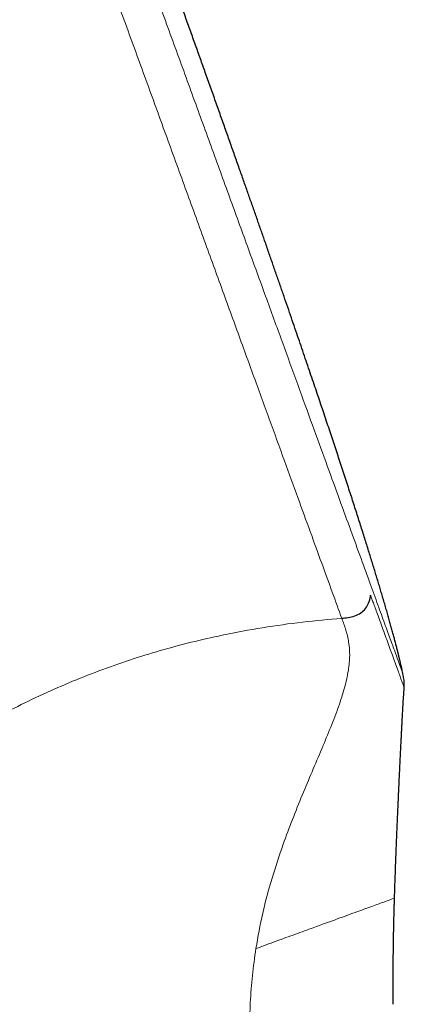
# Model space of a CAD drawing. Header units: millimetres. Extents: x 8 to 436, y 12 to 764.
# Tile 456 of 656: x 67 to 86, y 660 to 710. Entities that reach past the tile are written whole.
import ezdxf

# ---------------------------------------------------------------- set-up
doc = ezdxf.new("R2010")
doc.units = ezdxf.units.MM

msp = doc.modelspace()

# ---------------------------------------------------------------- linework, layer by layer
at = {"color": 252, "linetype": 'Continuous', "lineweight": 0}
for points, knots in [([(52.56, 763.518), (52.566, 763.5), (52.58, 763.464), (52.687, 763.168), (52.859, 762.697), (53.099, 762.036), (53.406, 761.193), (53.779, 760.168), (54.216, 758.969), (54.715, 757.598), (55.273, 756.063), (55.89, 754.37), (56.561, 752.525), (57.284, 750.538), (58.056, 748.416), (58.874, 746.169), (59.734, 743.806), (60.633, 741.337), (61.566, 738.773), (62.53, 736.125), (63.52, 733.405), (64.533, 730.623), (65.563, 727.792), (66.607, 724.923), (67.66, 722.03), (68.718, 719.125), (69.775, 716.219), (70.828, 713.326), (71.872, 710.458), (72.903, 707.626), (73.915, 704.844), (74.906, 702.124), (75.869, 699.476), (76.803, 696.912), (77.701, 694.443), (78.561, 692.08), (79.379, 689.833), (80.132, 687.764), (80.821, 685.871), (81.448, 684.149), (82.027, 682.558), (82.561, 681.091), (82.874, 680.231), (83.03, 679.801)], [0, 0, 0, 0, 0.024615, 0.04923, 0.073844, 0.098459, 0.123074, 0.147689, 0.172303, 0.196918, 0.221533, 0.246148, 0.270763, 0.295377, 0.319992, 0.344607, 0.369222, 0.393836, 0.418451, 0.443066, 0.467681, 0.492296, 0.51691, 0.541525, 0.56614, 0.590755, 0.615369, 0.639984, 0.664599, 0.689214, 0.713829, 0.738443, 0.763058, 0.787673, 0.812288, 0.836902, 0.861517, 0.886132, 0.908906, 0.931679, 0.954453, 0.977226, 1, 1, 1, 1]), ([(84.411, 681.685), (84.258, 682.106), (83.951, 682.948), (83.424, 684.396), (82.851, 685.971), (82.228, 687.681), (81.55, 689.544), (80.816, 691.561), (80.028, 693.727), (79.199, 696.005), (78.333, 698.384), (77.434, 700.854), (76.505, 703.405), (75.551, 706.027), (74.575, 708.708), (73.582, 711.437), (72.576, 714.201), (71.561, 716.989), (70.882, 718.855), (70.542, 719.789)], [0, 0, 0, 0, 0.057052, 0.114107, 0.171161, 0.228212, 0.285257, 0.344814, 0.404376, 0.463943, 0.523509, 0.583072, 0.642629, 0.702186, 0.761748, 0.821314, 0.880881, 0.940443, 1, 1, 1, 1]), ([(86.114, 677.006), (86.108, 677.02), (86.098, 677.049), (86.013, 677.282), (85.878, 677.652), (85.69, 678.17), (85.449, 678.831), (85.156, 679.637), (84.815, 680.573), (84.546, 681.313), (84.411, 681.684)], [0, 0, 0, 0, 0.1249909, 0.2499914, 0.375001, 0.5000132, 0.6250202, 0.7500169, 0.8750063, 1, 1, 1, 1]), ([(84.48, 680.972), (84.48, 680.971), (84.481, 680.967), (84.487, 680.953), (84.505, 680.902), (84.545, 680.794), (84.61, 680.615), (84.699, 680.373), (84.808, 680.073), (84.935, 679.723), (85.078, 679.332), (85.225, 678.927), (85.374, 678.52), (85.519, 678.12), (85.662, 677.728), (85.798, 677.354), (85.91, 677.046), (85.999, 676.8), (86.068, 676.611), (86.129, 676.443), (86.158, 676.364), (86.169, 676.333), (86.172, 676.326), (86.174, 676.32), (86.176, 676.315), (86.177, 676.311), (86.178, 676.309), (86.178, 676.308), (86.178, 676.309), (86.178, 676.309)], [0, 0, 0, 0, 0.0001629, 0.001374, 0.0046742, 0.017053, 0.037136, 0.0649229, 0.100413, 0.143606, 0.1945021, 0.2531021, 0.312153, 0.3773909, 0.4488165, 0.5264296, 0.6102289, 0.6756143, 0.7443241, 0.8163573, 0.9165242, 0.9281299, 0.9398085, 0.9515601, 0.9633847, 0.9752822, 0.9872528, 0.9992963, 1, 1, 1, 1]), ([(61.487, 672.308), (61.854, 672.553), (62.584, 673.039), (63.73, 673.745), (64.974, 674.465), (66.325, 675.188), (67.783, 675.901), (69.271, 676.559), (70.788, 677.161), (72.327, 677.704), (73.881, 678.185), (75.445, 678.603), (77.173, 678.997), (79.054, 679.344), (81.075, 679.628), (82.374, 679.743), (83.03, 679.801)], [0, 0, 0, 0, 0.0597568, 0.1189765, 0.1778668, 0.2470135, 0.3154405, 0.3835193, 0.4516268, 0.519844, 0.5879549, 0.6563399, 0.7253736, 0.8157227, 0.9070171, 1, 1, 1, 1]), ([(83.03, 679.801), (83.102, 679.605), (83.244, 679.213), (83.394, 678.611), (83.449, 677.943), (83.383, 677.183), (83.189, 676.321), (82.881, 675.364), (82.483, 674.327), (82.026, 673.229), (81.536, 672.082), (81.035, 670.895), (80.542, 669.673), (80.02, 668.283), (79.502, 666.714), (79.022, 664.96), (78.808, 663.763), (78.701, 663.164)], [0, 0, 0, 0, 0.062521, 0.125037, 0.187533, 0.250009, 0.312482, 0.374958, 0.437447, 0.499922, 0.562412, 0.624958, 0.687479, 0.749993, 0.833342, 0.916675, 1, 1, 1, 1]), ([(78.702, 663.165), (79.045, 663.29), (79.731, 663.54), (80.706, 663.895), (81.754, 664.276), (82.833, 664.669), (83.856, 665.041), (84.665, 665.335), (85.246, 665.547), (85.618, 665.683), (85.665, 665.7), (85.689, 665.708)], [0, 0, 0, 0, 0.0835289, 0.1669367, 0.250447, 0.3756404, 0.5007473, 0.6258526, 0.7510698, 0.8762958, 1, 1, 1, 1]), ([(78.371, 657.723), (78.371, 658.178), (78.371, 659.088), (78.411, 660.452), (78.51, 661.814), (78.637, 662.715), (78.701, 663.165)], [0, 0, 0, 0, 0.250013, 0.500017, 0.750008, 1, 1, 1, 1])]:
    msp.add_open_spline(points, degree=3, knots=knots, dxfattribs=at)
at = {"color": 7, "linetype": 'Continuous', "lineweight": 30}
for points, knots in [([(86.114, 677.006), (86.113, 677.008), (86.103, 677.057), (86.082, 677.154), (86.05, 677.3), (86.015, 677.455), (85.977, 677.618), (85.936, 677.786), (85.894, 677.961), (85.849, 678.14), (85.801, 678.329), (85.75, 678.526), (85.695, 678.734), (85.637, 678.95), (85.576, 679.177), (85.51, 679.414), (85.441, 679.662), (85.369, 679.918), (85.293, 680.184), (85.213, 680.46), (85.129, 680.747), (85.046, 681.029), (84.964, 681.306), (84.883, 681.576), (84.798, 681.856), (84.711, 682.144), (84.62, 682.441), (84.527, 682.742), (84.433, 683.045), (84.338, 683.351), (84.239, 683.666), (84.137, 683.989), (84.032, 684.322), (83.923, 684.663), (83.811, 685.013), (83.696, 685.373), (83.577, 685.742), (83.455, 686.118), (83.33, 686.501), (83.203, 686.892), (83.071, 687.292), (82.94, 687.691), (82.809, 688.089), (82.678, 688.485), (82.543, 688.889), (82.406, 689.302), (82.266, 689.721), (82.123, 690.146), (81.978, 690.578), (81.829, 691.018), (81.677, 691.47), (81.519, 691.934), (81.357, 692.411), (81.191, 692.897), (81.022, 693.393), (80.849, 693.899), (80.672, 694.414), (80.492, 694.939), (80.307, 695.474), (80.119, 696.019), (79.926, 696.575), (79.73, 697.14), (79.53, 697.716), (79.325, 698.303), (79.123, 698.883), (78.923, 699.456), (78.724, 700.022), (78.523, 700.597), (78.317, 701.181), (78.108, 701.774), (77.889, 702.396), (77.66, 703.046), (77.419, 703.726), (77.174, 704.417), (76.925, 705.119), (76.671, 705.833), (76.413, 706.559), (76.157, 707.276), (75.905, 707.983), (75.656, 708.679), (75.403, 709.386), (75.145, 710.103), (74.884, 710.831), (74.619, 711.569), (74.35, 712.317), (74.077, 713.076), (73.799, 713.845), (73.517, 714.626), (73.231, 715.417), (72.947, 716.203), (72.664, 716.984), (72.382, 717.76), (72.097, 718.545), (71.808, 719.341), (71.614, 719.875), (71.516, 720.143)], [0, 0, 0, 0, 0.000175, 0.003269, 0.006548, 0.010022, 0.013697, 0.017582, 0.021444, 0.025505, 0.029773, 0.034253, 0.038951, 0.043876, 0.049032, 0.054427, 0.060067, 0.065958, 0.071994, 0.078286, 0.084839, 0.091658, 0.097659, 0.10386, 0.110265, 0.116878, 0.123703, 0.130744, 0.137582, 0.144619, 0.151857, 0.159299, 0.166949, 0.174809, 0.182883, 0.191173, 0.199684, 0.208418, 0.217216, 0.226235, 0.235478, 0.244948, 0.2539, 0.26305, 0.272401, 0.281955, 0.291715, 0.301503, 0.311494, 0.32169, 0.332093, 0.342924, 0.353976, 0.365251, 0.376752, 0.388479, 0.400437, 0.412627, 0.425051, 0.437713, 0.450614, 0.463757, 0.477143, 0.490776, 0.504658, 0.517604, 0.530762, 0.544136, 0.557725, 0.571533, 0.585561, 0.601117, 0.61694, 0.633032, 0.649394, 0.666031, 0.682943, 0.700133, 0.716137, 0.732379, 0.74886, 0.765583, 0.782548, 0.799758, 0.817215, 0.83492, 0.852876, 0.871084, 0.889545, 0.908262, 0.926146, 0.94426, 0.962606, 0.981186, 1, 1, 1, 1]), ([(83.03, 679.803), (83.139, 679.813), (83.365, 679.832), (83.691, 679.915), (83.988, 680.062), (84.231, 680.278), (84.399, 680.561), (84.463, 680.807), (84.478, 680.95), (84.48, 680.974)], [0, 0, 0, 0, 0.160452, 0.33126, 0.50114, 0.658402, 0.807328, 0.96676, 1, 1, 1, 1]), ([(86.177, 676.309), (86.179, 676.337), (86.184, 676.404), (86.183, 676.512), (86.176, 676.632), (86.161, 676.755), (86.14, 676.88), (86.122, 676.964), (86.113, 677.007)], [0, 0, 0, 0, 0.120092, 0.287143, 0.45857, 0.634001, 0.813874, 1, 1, 1, 1]), ([(85.692, 665.708), (85.693, 665.762), (85.699, 665.96), (85.71, 666.297), (85.724, 666.718), (85.739, 667.144), (85.755, 667.574), (85.771, 668.009), (85.788, 668.432), (85.805, 668.843), (85.821, 669.243), (85.838, 669.63), (85.854, 670.006), (85.87, 670.371), (85.886, 670.724), (85.902, 671.066), (85.917, 671.397), (85.932, 671.717), (85.946, 672.025), (85.96, 672.323), (85.974, 672.609), (85.988, 672.889), (86.001, 673.161), (86.014, 673.427), (86.027, 673.68), (86.039, 673.922), (86.051, 674.152), (86.062, 674.369), (86.073, 674.573), (86.083, 674.763), (86.093, 674.943), (86.102, 675.113), (86.111, 675.271), (86.12, 675.42), (86.129, 675.564), (86.138, 675.707), (86.151, 675.912), (86.164, 676.112), (86.175, 676.266), (86.178, 676.309)], [0, 0, 0, 0, 0.0153, 0.055844, 0.095473, 0.134187, 0.176321, 0.217326, 0.25721, 0.29598, 0.333643, 0.370209, 0.405686, 0.440082, 0.473406, 0.505664, 0.536862, 0.567005, 0.596101, 0.624155, 0.651175, 0.677167, 0.703302, 0.728322, 0.752235, 0.775049, 0.796771, 0.817407, 0.836427, 0.85443, 0.871421, 0.887409, 0.902398, 0.916208, 0.929736, 0.943159, 0.956481, 0.987806, 1, 1, 1, 1]), ([(85.621, 660.362), (85.621, 660.442), (85.621, 660.599), (85.621, 660.83), (85.621, 661.049), (85.621, 661.258), (85.622, 661.457), (85.622, 661.645), (85.623, 661.828), (85.624, 662.004), (85.625, 662.174), (85.626, 662.331), (85.627, 662.476), (85.628, 662.604), (85.628, 662.717), (85.629, 662.815), (85.63, 662.902), (85.631, 662.979), (85.632, 663.045), (85.632, 663.101), (85.633, 663.144), (85.633, 663.176), (85.633, 663.198), (85.634, 663.214), (85.634, 663.23), (85.634, 663.25), (85.634, 663.278), (85.635, 663.319), (85.636, 663.373), (85.637, 663.437), (85.638, 663.505), (85.639, 663.571), (85.64, 663.636), (85.641, 663.698), (85.642, 663.758), (85.643, 663.817), (85.644, 663.882), (85.645, 663.956), (85.647, 664.043), (85.649, 664.142), (85.651, 664.253), (85.654, 664.377), (85.657, 664.512), (85.661, 664.658), (85.665, 664.812), (85.669, 664.974), (85.674, 665.144), (85.679, 665.323), (85.684, 665.513), (85.688, 665.642), (85.69, 665.709)], [0, 0, 0, 0, 0.045047, 0.088118, 0.12921, 0.168321, 0.205448, 0.240592, 0.273752, 0.307937, 0.339722, 0.369109, 0.3961, 0.420698, 0.440986, 0.459302, 0.475647, 0.490024, 0.502432, 0.512874, 0.521351, 0.526632, 0.5307, 0.533555, 0.535761, 0.539516, 0.545027, 0.5516, 0.562591, 0.575031, 0.587798, 0.60025, 0.612388, 0.624212, 0.635072, 0.645724, 0.657677, 0.671536, 0.6873, 0.7061, 0.727042, 0.750123, 0.775344, 0.802703, 0.832198, 0.861965, 0.893629, 0.92719, 0.962647, 1, 1, 1, 1])]:
    msp.add_open_spline(points, degree=3, knots=knots, dxfattribs=at)

doc.saveas('drawing.dxf')
